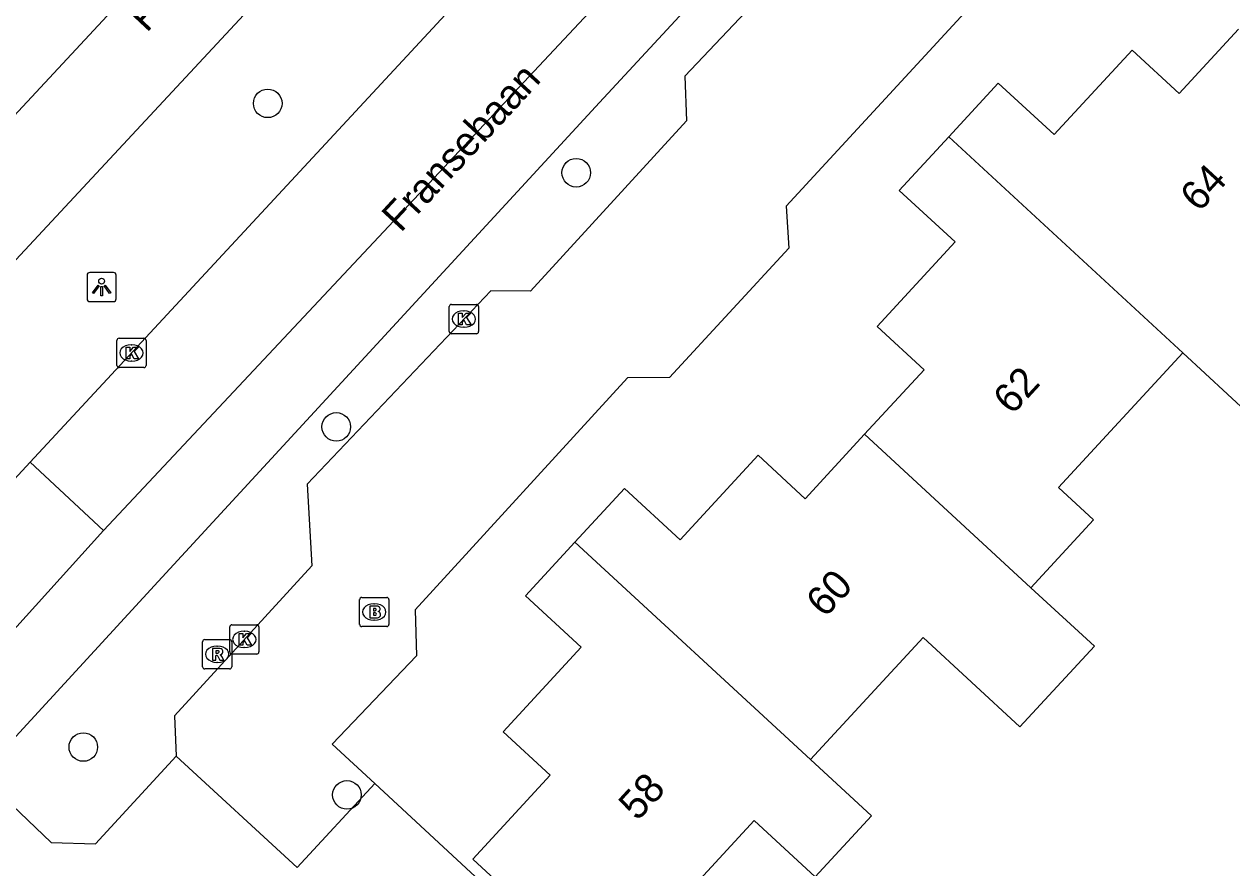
# Model space of a CAD drawing. Extents: x 158461 to 159795, y 387220 to 388672.
# Drawn here: x 159339.99 to 159381.35, y 388122.78 to 388151.65 of the extents above; entities that cross this region are included whole.
import ezdxf

# ---------------------------------------------------------------- set-up
doc = ezdxf.new("R2010")
doc.units = 0
for name, color, linetype in [('IMGEO_Boom', 7, 'Continuous'), ('IMGEO_Brandkraan', 7, 'Continuous'), ('IMGEO_Kolk', 7, 'Continuous'), ('IMGEO_Lichtpunt', 7, 'Continuous'), ('IMGEO_Openbare_ruimte_label', 7, 'Continuous'), ('IMGEO_Pand', 7, 'Continuous'), ('IMGEO_Pand_nummerreeks', 7, 'Continuous'), ('IMGEO_Rijbaan_lokaal_gesloten', 7, 'Continuous'), ('IMGEO_Rijbaan_lokaal_open', 7, 'Continuous'), ('IMGEO_Rioolput', 7, 'Continuous'), ('IMGEO_Voetpad_open', 7, 'Continuous')]:
    doc.layers.add(name, color=color, linetype=linetype)

msp = doc.modelspace()

# ---------------------------------------------------------------- linework, layer by layer
at = {"layer": 'IMGEO_Boom'}
for centre in [(159348.337, 388148.942), (159358.899, 388146.567), (159350.683, 388137.87), (159342.021, 388126.912), (159351.048, 388125.275)]:
    msp.add_circle(centre, 0.489, dxfattribs=at)
at = {"layer": 'IMGEO_Brandkraan'}
for p, q in [((159351.484, 388131.108), (159351.484, 388131.96)), ((159351.559, 388132.034), (159352.411, 388132.034)), ((159351.972, 388131.814), (159351.997, 388131.814)), ((159352.485, 388131.96), (159352.485, 388131.108)), ((159352.411, 388131.034), (159351.559, 388131.034)), ((159351.995, 388131.254), (159351.97, 388131.254))]:
    msp.add_line(p, q, dxfattribs=at)
for points in [[(159351.484, 388131.108), (159351.484, 388131.96)], [(159351.559, 388132.034), (159352.411, 388132.034)], [(159352.485, 388131.96), (159352.485, 388131.108)], [(159351.832, 388131.734), (159351.832, 388131.334), (159352.045, 388131.334)], [(159352.063, 388131.734), (159351.832, 388131.734)], [(159352.011, 388131.653), (159351.957, 388131.653), (159351.957, 388131.577)], [(159351.957, 388131.577), (159352.01, 388131.577)], [(159352.019, 388131.501), (159351.957, 388131.501), (159351.957, 388131.42)], [(159351.957, 388131.42), (159352.019, 388131.42)], [(159352.411, 388131.034), (159351.559, 388131.034)]]:
    msp.add_lwpolyline(points, dxfattribs=at)
for centre, radius, start, end in [((159351.561, 388131.958), 0.0765, 91.552, 178.448), ((159351.561, 388131.958), 0.0765, 91.552, 178.448), ((159352.409, 388131.958), 0.0765, 1.552, 88.448), ((159352.409, 388131.958), 0.0765, 1.552, 88.448), ((159352.012, 388131.615), 0.0379, 267.8285, 90.9355), ((159352.02, 388131.46), 0.0404, 269.8759, 90.5077), ((159352.067, 388131.589), 0.145, 59.4692, 91.5367), ((159352.092, 388131.636), 0.0922, 285.5137, 58.1501), ((159352.097, 388131.444), 0.105, 301.3115, 78.989), ((159351.561, 388131.11), 0.0765, 181.552, 268.448), ((159351.561, 388131.11), 0.0765, 181.552, 268.448), ((159352.051, 388131.585), 0.251, 268.6676, 293.5347), ((159352.409, 388131.11), 0.0765, 271.552, 358.448), ((159352.409, 388131.11), 0.0765, 271.552, 358.448)]:
    msp.add_arc(centre, radius, start, end, dxfattribs=at)
for centre, major_axis, ratio, start_param, end_param in [((159351.971, 388131.534), (-0.387, 0.002), 0.722429, 4.712389, 7.853982), ((159351.996, 388131.534), (-0.39, 0.002), 0.717154, 1.570796, 4.712389)]:
    msp.add_ellipse(centre, major_axis=major_axis, ratio=ratio, start_param=start_param, end_param=end_param, dxfattribs=at)
at = {"layer": 'IMGEO_Kolk'}
for p, q in [((159354.553, 388141.133), (159354.553, 388141.985)), ((159354.628, 388142.059), (159355.48, 388142.059)), ((159355.041, 388141.839), (159355.066, 388141.839)), ((159355.554, 388141.985), (159355.554, 388141.133)), ((159343.243, 388140.9), (159344.095, 388140.9)), ((159355.48, 388141.059), (159354.628, 388141.059)), ((159355.064, 388141.279), (159355.039, 388141.279)), ((159343.168, 388139.974), (159343.168, 388140.826)), ((159343.656, 388140.68), (159343.681, 388140.68)), ((159344.169, 388140.826), (159344.169, 388139.974)), ((159343.679, 388140.12), (159343.654, 388140.12)), ((159344.095, 388139.9), (159343.243, 388139.9)), ((159347.035, 388130.169), (159347.035, 388131.021)), ((159347.11, 388131.095), (159347.962, 388131.095)), ((159348.036, 388131.021), (159348.036, 388130.169)), ((159347.523, 388130.875), (159347.548, 388130.875)), ((159347.546, 388130.315), (159347.521, 388130.315)), ((159347.962, 388130.095), (159347.11, 388130.095))]:
    msp.add_line(p, q, dxfattribs=at)
for points in [[(159354.553, 388141.133), (159354.553, 388141.985)], [(159354.628, 388142.059), (159355.48, 388142.059)], [(159354.874, 388141.759), (159354.997, 388141.759), (159354.997, 388141.608), (159355.127, 388141.759), (159355.291, 388141.759), (159355.145, 388141.608), (159355.298, 388141.359), (159355.146, 388141.359), (159355.061, 388141.523), (159354.997, 388141.456), (159354.997, 388141.359), (159354.874, 388141.359), (159354.874, 388141.759)], [(159355.554, 388141.985), (159355.554, 388141.133)], [(159343.243, 388140.9), (159344.095, 388140.9)], [(159355.48, 388141.059), (159354.628, 388141.059)], [(159343.168, 388139.974), (159343.168, 388140.826)], [(159343.489, 388140.6), (159343.612, 388140.6), (159343.612, 388140.449), (159343.742, 388140.6), (159343.906, 388140.6), (159343.76, 388140.449), (159343.913, 388140.2), (159343.761, 388140.2), (159343.676, 388140.364), (159343.612, 388140.297), (159343.612, 388140.2), (159343.489, 388140.2), (159343.489, 388140.6)], [(159344.169, 388140.826), (159344.169, 388139.974)], [(159344.095, 388139.9), (159343.243, 388139.9)], [(159347.035, 388130.169), (159347.035, 388131.021)], [(159347.11, 388131.095), (159347.962, 388131.095)], [(159348.036, 388131.021), (159348.036, 388130.169)], [(159347.356, 388130.795), (159347.479, 388130.795), (159347.479, 388130.644), (159347.609, 388130.795), (159347.773, 388130.795), (159347.627, 388130.644), (159347.78, 388130.395), (159347.628, 388130.395), (159347.543, 388130.559), (159347.479, 388130.492), (159347.479, 388130.395), (159347.356, 388130.395), (159347.356, 388130.795)], [(159347.962, 388130.095), (159347.11, 388130.095)]]:
    msp.add_lwpolyline(points, dxfattribs=at)
for centre, start, end in [((159354.63, 388141.983), 91.552, 178.448), ((159354.63, 388141.983), 91.552, 178.448), ((159355.478, 388141.983), 1.552, 88.448), ((159355.478, 388141.983), 1.552, 88.448), ((159343.245, 388140.824), 91.552, 178.448), ((159343.245, 388140.824), 91.552, 178.448), ((159344.093, 388140.824), 1.552, 88.448), ((159344.093, 388140.824), 1.552, 88.448), ((159354.63, 388141.135), 181.552, 268.448), ((159354.63, 388141.135), 181.552, 268.448), ((159355.478, 388141.135), 271.552, 358.448), ((159355.478, 388141.135), 271.552, 358.448), ((159343.245, 388139.976), 181.552, 268.448), ((159343.245, 388139.976), 181.552, 268.448), ((159344.093, 388139.976), 271.552, 358.448), ((159344.093, 388139.976), 271.552, 358.448), ((159347.112, 388131.019), 91.552, 178.448), ((159347.112, 388131.019), 91.552, 178.448), ((159347.96, 388131.019), 1.552, 88.448), ((159347.96, 388131.019), 1.552, 88.448), ((159347.112, 388130.171), 181.552, 268.448), ((159347.112, 388130.171), 181.552, 268.448), ((159347.96, 388130.171), 271.552, 358.448), ((159347.96, 388130.171), 271.552, 358.448)]:
    msp.add_arc(centre, 0.0765, start, end, dxfattribs=at)
for centre, major_axis, ratio, start_param, end_param in [((159355.04, 388141.559), (-0.387, 0.002), 0.722429, 4.712389, 7.853982), ((159355.065, 388141.559), (-0.39, 0.002), 0.717154, 1.570796, 4.712389), ((159343.655, 388140.4), (-0.387, 0.002), 0.722429, 4.712389, 7.853982), ((159343.68, 388140.4), (-0.39, 0.002), 0.717154, 1.570796, 4.712389), ((159347.522, 388130.595), (-0.387, 0.002), 0.722429, 4.712389, 7.853982), ((159347.547, 388130.595), (-0.39, 0.002), 0.717154, 1.570796, 4.712389)]:
    msp.add_ellipse(centre, major_axis=major_axis, ratio=ratio, start_param=start_param, end_param=end_param, dxfattribs=at)
at = {"layer": 'IMGEO_Lichtpunt'}
for p, q in [((159342.15, 388143.06), (159342.15, 388142.253)), ((159342.15, 388143.06), (159342.15, 388142.253)), ((159343.052, 388143.155), (159342.244, 388143.155)), ((159343.052, 388143.155), (159342.244, 388143.155)), ((159343.146, 388142.253), (159343.146, 388143.06)), ((159343.146, 388142.253), (159343.146, 388143.06)), ((159342.244, 388142.159), (159343.052, 388142.159)), ((159342.244, 388142.159), (159343.052, 388142.159))]:
    msp.add_line(p, q, dxfattribs=at)
for points in [[(159342.524, 388142.724), (159342.563, 388142.696), (159342.375, 388142.434), (159342.337, 388142.461), (159342.524, 388142.724)], [(159342.626, 388142.676), (159342.673, 388142.676), (159342.673, 388142.354), (159342.626, 388142.354), (159342.626, 388142.676)], [(159342.736, 388142.696), (159342.774, 388142.723), (159342.961, 388142.461), (159342.922, 388142.433), (159342.736, 388142.696)]]:
    msp.add_lwpolyline(points, dxfattribs=at)
msp.add_circle((159342.649, 388142.858), 0.0994, dxfattribs=at)
for centre, start, end in [((159342.244, 388143.06), 90, 180), ((159342.244, 388143.06), 90, 180), ((159343.052, 388143.06), 0, 90), ((159343.052, 388143.06), 0, 90), ((159342.244, 388142.253), 180, 270), ((159342.244, 388142.253), 180, 270), ((159343.052, 388142.253), 270, 0), ((159343.052, 388142.253), 270, 360)]:
    msp.add_arc(centre, 0.0946, start, end, dxfattribs=at)
at = {"layer": 'IMGEO_Pand'}
for points in [[(159371.659, 388147.801), (159373.354, 388149.637), (159375.264, 388147.873), (159377.936, 388150.768), (159379.545, 388149.282), (159381.579, 388151.486)], [(159368.777, 388137.615), (159370.812, 388139.82), (159369.202, 388141.305), (159371.874, 388144.2), (159369.963, 388145.963), (159371.659, 388147.801)], [(159371.659, 388147.801), (159379.669, 388140.402)], [(159390.314, 388143.424), (159388.045, 388140.966), (159386.865, 388142.057), (159382.727, 388137.577), (159379.669, 388140.402)], [(159379.669, 388140.402), (159375.418, 388135.796), (159376.617, 388134.689), (159374.472, 388132.365)], [(159358.855, 388133.928), (159360.552, 388135.766), (159362.462, 388134.002), (159365.134, 388136.897), (159366.743, 388135.411), (159368.777, 388137.615)], [(159374.472, 388132.365), (159368.777, 388137.615)], [(159359.906, 388118.876), (159355.357, 388123.071), (159358.011, 388125.949), (159356.4, 388127.434), (159359.072, 388130.329), (159357.161, 388132.092), (159358.855, 388133.928)], [(159366.928, 388126.484), (159358.855, 388133.928)], [(159374.472, 388132.365), (159376.643, 388130.364), (159374.094, 388127.6), (159370.782, 388130.658), (159366.928, 388126.484)], [(159366.928, 388126.484), (159369.016, 388124.559), (159367.086, 388122.466), (159364.997, 388124.393), (159362.736, 388121.943), (159360.119, 388119.107)]]:
    msp.add_lwpolyline(points, dxfattribs=at)
at = {"layer": 'IMGEO_Rijbaan_lokaal_gesloten'}
for points in [[(159334.001, 388142.462), (159368.985, 388180.051), (159371.536, 388182.814), (159372.968, 388184.56), (159373.278, 388185.008), (159374.101, 388186.241), (159374.899, 388187.485), (159375.648, 388188.753), (159376.31, 388190.024), (159376.914, 388191.406), (159377.421, 388192.792), (159377.819, 388194.061), (159378.241, 388195.642), (159378.548, 388197.091), (159378.764, 388198.552), (159378.875, 388200.115), (159378.862, 388201.49), (159378.766, 388202.962), (159378.716, 388204.716), (159377.74, 388208.85)], [(159387.227, 388180.77), (159385.473, 388179.47), (159383.562, 388177.808), (159382.476, 388176.723), (159342.713, 388134.324)], [(159381.73, 388172.745), (159359.699, 388148.966), (159344.589, 388132.572), (159339.194, 388126.718), (159338.51, 388125.943)], [(159363.37, 388169.07), (159356.769, 388161.889), (159353.016, 388157.888), (159336.489, 388140.138)], [(159340.206, 388136.666), (159367.177, 388165.733)], [(159333.989, 388129.864), (159335.615, 388131.718), (159336.659, 388132.843), (159340.206, 388136.666)], [(159340.206, 388136.666), (159342.713, 388134.324)], [(159342.713, 388134.324), (159336.977, 388127.994), (159335.358, 388125.716), (159334.279, 388124.153), (159333.408, 388122.683), (159332.543, 388120.8), (159331.819, 388118.971), (159331.316, 388117.158), (159330.788, 388114.964), (159330.563, 388113.644), (159330.457, 388112.783), (159330.353, 388111.537), (159330.353, 388110.754), (159330.406, 388109.294), (159330.48, 388108.344), (159330.568, 388107.648), (159330.685, 388106.929), (159331.487, 388103.193), (159345.728, 388044.797), (159355.666, 388004.082)]]:
    msp.add_lwpolyline(points, dxfattribs=at)
at = {"layer": 'IMGEO_Rijbaan_lokaal_open'}
for points in [[(159472.097, 388187.285), (159472.034, 388187.554), (159467.22, 388190.582), (159457.102, 388188.331), (159456.291, 388187.063), (159413.81, 388177.328), (159412.541, 388178.09), (159400.894, 388175.34), (159401.092, 388174.48), (159387.6, 388167.487), (159386.892, 388168.098), (159378.833, 388159.318), (159378.911, 388157.81), (159374.917, 388153.5), (159373.428, 388153.392), (159366.091, 388145.42), (159366.179, 388143.991), (159362.095, 388139.561), (159360.656, 388139.553), (159353.388, 388131.602), (159353.436, 388130.033), (159350.543, 388127.01), (159352.001, 388125.659)], [(159381.73, 388172.745), (159382.818, 388171.781), (159375.341, 388163.759), (159375.489, 388162.23), (159370.004, 388156.244), (159368.655, 388156.246), (159362.618, 388149.871), (159362.677, 388148.342), (159357.331, 388142.515), (159355.972, 388142.527), (159349.686, 388135.912), (159349.842, 388133.116), (159345.138, 388127.977), (159345.195, 388126.598)], [(159345.195, 388126.598), (159349.348, 388122.794), (159352.001, 388125.659)]]:
    msp.add_lwpolyline(points, dxfattribs=at)
at = {"layer": 'IMGEO_Rioolput'}
for p, q in [((159346.178, 388130.588), (159347.03, 388130.588)), ((159346.103, 388129.662), (159346.103, 388130.514)), ((159346.591, 388130.368), (159346.616, 388130.368)), ((159347.104, 388130.514), (159347.104, 388129.662)), ((159346.614, 388129.808), (159346.589, 388129.808)), ((159347.03, 388129.588), (159346.178, 388129.588))]:
    msp.add_line(p, q, dxfattribs=at)
for points in [[(159346.178, 388130.588), (159347.03, 388130.588)], [(159346.103, 388129.662), (159346.103, 388130.514)], [(159346.692, 388130.286), (159346.44, 388130.288), (159346.44, 388129.888)], [(159346.618, 388130.207), (159346.564, 388130.207), (159346.564, 388130.126)], [(159347.104, 388130.514), (159347.104, 388129.662)], [(159346.44, 388129.888), (159346.564, 388129.888), (159346.564, 388130.05), (159346.575, 388130.05)], [(159346.564, 388130.126), (159346.616, 388130.126)], [(159346.622, 388130.021), (159346.693, 388129.888), (159346.833, 388129.888), (159346.768, 388130.014)], [(159347.03, 388129.588), (159346.178, 388129.588)]]:
    msp.add_lwpolyline(points, dxfattribs=at)
for centre, radius, start, end in [((159346.18, 388130.512), 0.0765, 91.552, 178.448), ((159346.18, 388130.512), 0.0765, 91.552, 178.448), ((159347.028, 388130.512), 0.0765, 1.552, 88.448), ((159347.028, 388130.512), 0.0765, 1.552, 88.448), ((159346.624, 388130.111), 0.0964, 77.0061, 93.1865), ((159346.638, 388130.168), 0.0378, 276.6634, 79.6772), ((159346.691, 388130.176), 0.109, 350.3612, 89.416), ((159346.689, 388130.176), 0.112, 277.5842, 350.9817), ((159346.574, 388129.997), 0.0533, 26.0293, 88.6989), ((159346.6, 388130.315), 0.19, 274.7715, 282.9687), ((159346.673, 388129.961), 0.108, 29.5134, 73.7905), ((159346.18, 388129.664), 0.0765, 181.552, 268.448), ((159346.18, 388129.664), 0.0765, 181.552, 268.448), ((159347.028, 388129.664), 0.0765, 271.552, 358.448), ((159347.028, 388129.664), 0.0765, 271.552, 358.448)]:
    msp.add_arc(centre, radius, start, end, dxfattribs=at)
for centre, major_axis, ratio, start_param, end_param in [((159346.59, 388130.088), (-0.387, 0.002), 0.722429, 4.712389, 7.853982), ((159346.615, 388130.088), (-0.39, 0.002), 0.717154, 1.570796, 4.712389)]:
    msp.add_ellipse(centre, major_axis=major_axis, ratio=ratio, start_param=start_param, end_param=end_param, dxfattribs=at)
at = {"layer": 'IMGEO_Voetpad_open'}
for points in [[(159338.51, 388125.943), (159340.924, 388123.647), (159342.443, 388123.595), (159345.195, 388126.598)], [(159352.001, 388125.659), (159364.818, 388113.791), (159373.716, 388115.976)]]:
    msp.add_lwpolyline(points, dxfattribs=at)

# ---------------------------------------------------------------- texts
at = {"layer": 'IMGEO_Openbare_ruimte_label'}
for rotation, p in [(46.9051, (159344.188, 388151.338)), (47.187, (159352.889, 388144.492))]:
    msp.add_text('Fransebaan', height=1, rotation=rotation, dxfattribs=at).set_placement(p)
at = {"layer": 'IMGEO_Pand_nummerreeks'}
for s, rotation, p in [('64', 47.2951, (159380.229, 388145.186)), ('62', 47.2951, (159373.826, 388138.249)), ('60', 47.2943, (159367.419, 388131.307)), ('58', 47.2919, (159360.998, 388124.351))]:
    msp.add_text(s, height=1, rotation=rotation, dxfattribs=at).set_placement(p)

doc.saveas('drawing.dxf')
